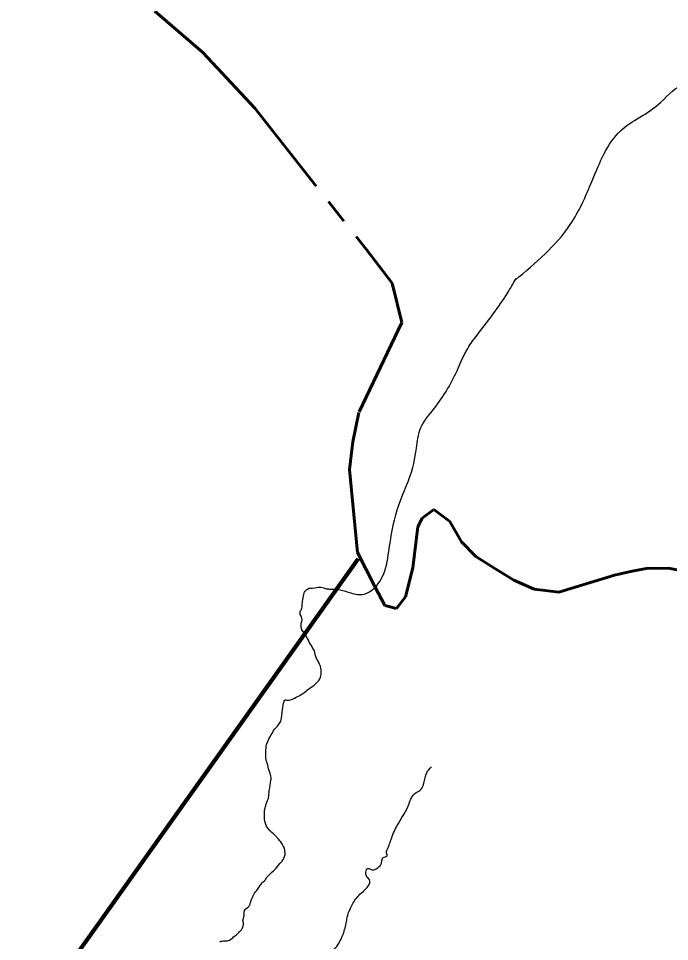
# Model space of a CAD drawing. Extents: x 553962 to 842807, y 8883888 to 9032388.
# Drawn here: x 709028 to 716906, y 8965062 to 8976242 of the extents above; entities that cross this region are included whole.
import ezdxf

# ---------------------------------------------------------------- set-up
doc = ezdxf.new("R2010")
doc.units = 0
doc.header["$LTSCALE"] = 200
doc.linetypes.add('LONG_DASH_SHORT_DASH', pattern=[9.9, 6, -1.2, 1.5, -1.2])
for name, color, linetype, lineweight in [('24', 7, 'Continuous', 25), ('7', 7, 'LONG_DASH_SHORT_DASH', 60), ('9', 7, 'Continuous', 90)]:
    doc.layers.add(name, color=color, linetype=linetype, lineweight=lineweight)

msp = doc.modelspace()

# ---------------------------------------------------------------- linework, layer by layer
at = {"layer": '24'}
for points in [[(712690, 8968326.5), (712690.3, 8968347.4), (712687.7, 8968373.4), (712681.1, 8968396.6), (712670.7, 8968420.3), (712652.7, 8968457.2), (712635.7, 8968489.6), (712630.2, 8968501.8), (712618.7, 8968536.4), (712612.4, 8968563.2), (712607.7, 8968581.2), (712602.5, 8968594.8), (712582.9, 8968625.7), (712571.7, 8968645.8), (712556.8, 8968667.7), (712550.1, 8968679.4), (712536.4, 8968711.4), (712526.2, 8968733.8), (712504.6, 8968767.7), (712488.9, 8968793.2), (712481.3, 8968803.6), (712470.9, 8968814.8), (712457.3, 8968837.7), (712452.4, 8968855.4), (712449, 8968868.7), (712448.2, 8968908.5), (712449.5, 8968918.2), (712455.2, 8968939), (712459.4, 8968952.5), (712458.9, 8968964.7), (712457.1, 8968975.7), (712452.6, 8968990.5), (712442.7, 8969009.5), (712437.8, 8969020.8), (712436.7, 8969027), (712435.9, 8969046.5), (712437.7, 8969054.3), (712441.6, 8969067.1), (712447.9, 8969077), (712452.6, 8969085.3), (712457.3, 8969101), (712459.4, 8969116.1), (712459.2, 8969139.7), (712464.6, 8969179.8), (712468.8, 8969203.8), (712475.9, 8969243.4), (712486.1, 8969286.9), (712490, 8969295), (712495.5, 8969304.8), (712515.6, 8969325.4), (712535.4, 8969337.4), (712546.3, 8969339.7), (712566.2, 8969339.7), (712586.8, 8969343.1), (712612.1, 8969347.5), (712654.3, 8969353), (712686.3, 8969352.2), (712723.6, 8969346.3), (712751, 8969335.6), (712759.6, 8969332.7), (712773.7, 8969331.9), (712781.3, 8969330.9), (712808.4, 8969328.7)], [(712191.7, 8967711.2), (712200.9, 8967729.7), (712202.5, 8967733.4), (712209.5, 8967765.4), (712210.5, 8967781.3), (712212.4, 8967793.3), (712218.1, 8967841.4), (712223.9, 8967871.9), (712226.8, 8967890.7), (712231.7, 8967931.5), (712234.9, 8967950.2), (712241.1, 8967974.7), (712244.5, 8967981.5), (712250, 8967986.4), (712254.2, 8967989), (712260.7, 8967989.8), (712272.7, 8967986.4), (712281.8, 8967985.6), (712298.5, 8967986.2), (712318.1, 8967989.3), (712330.9, 8967991.9), (712343.6, 8967997.4), (712367.4, 8968008.8), (712388.5, 8968021.1), (712416.3, 8968035.5), (712431.5, 8968043.6), (712450, 8968054.8), (712468.2, 8968066.3), (712491.7, 8968082.7), (712508.9, 8968095.7), (712514.9, 8968101.2), (712528.9, 8968113.6), (712541.7, 8968122.4), (712558.6, 8968135.7), (712577.2, 8968148), (712594.1, 8968160.2), (712604.8, 8968167.2), (712626.6, 8968188), (712644.6, 8968206), (712660.5, 8968224.8), (712673, 8968242.2), (712683.5, 8968264.3), (712688.2, 8968281), (712689.2, 8968296.1), (712690, 8968326.5)], [(712046.7, 8967486.3), (712056.6, 8967515.1), (712068, 8967536.8), (712085.3, 8967563.8), (712094.3, 8967578.9), (712108.4, 8967604.9), (712114.9, 8967617.8), (712124.7, 8967632.2), (712136.2, 8967644.8), (712162, 8967671.2), (712191.7, 8967711.2)], [(712010.1, 8966662.7), (712013.6, 8966680.7), (712018.3, 8966697.9), (712026.1, 8966724.5), (712034.9, 8966749.9), (712041.8, 8966770), (712048.3, 8966786.7), (712051.1, 8966796), (712053.9, 8966805.4), (712055.1, 8966820.5), (712056.4, 8966835.5), (712060.8, 8966868), (712061.7, 8966875.3), (712063.1, 8966891.8), (712067.3, 8966924.5), (712071.5, 8966948.2), (712079.1, 8966989.8), (712083.9, 8967030.2), (712084.2, 8967050), (712082.3, 8967065.3), (712071.5, 8967099), (712054.8, 8967152.1), (712043.2, 8967196.6), (712031.2, 8967236.3), (712025.9, 8967255.3), (712022.9, 8967266.6), (712021.3, 8967275.1), (712020.1, 8967289.9), (712021.3, 8967318.5), (712021.8, 8967333), (712019.9, 8967363), (712020.8, 8967382), (712022.9, 8967404.1), (712025.7, 8967426.3), (712030.2, 8967447.9), (712034.5, 8967455.4), (712046.7, 8967486.3)], [(711759.8, 8965408.9), (711762.8, 8965437.7), (711772.3, 8965449.9), (711782, 8965460.1), (711801.8, 8965475.1), (711812, 8965483.4), (711818.1, 8965490.2), (711822.9, 8965496.2), (711826.4, 8965502.4), (711831.9, 8965516.8), (711836.6, 8965535), (711844.2, 8965561.3), (711853.7, 8965587.6), (711862.3, 8965606.9), (711878.9, 8965640.7), (711881.7, 8965647.3), (711893.7, 8965658.9), (711907.8, 8965676), (711921, 8965693.7), (711937.6, 8965716.8), (711948.9, 8965735.5), (711961.2, 8965752.8), (711979.2, 8965774.9), (711988.2, 8965784.6), (712003.5, 8965798), (712011.1, 8965805.6), (712017.1, 8965812.5), (712033.5, 8965840.7), (712059.2, 8965870.5), (712089.4, 8965897), (712119.3, 8965922.3), (712146.4, 8965950.7), (712192.1, 8966005.7), (712217.5, 8966036.2), (712228.7, 8966055.3), (712241.9, 8966080.2), (712247.9, 8966092.2), (712251.6, 8966102.6), (712253.4, 8966114.4), (712253.2, 8966120.2), (712253.4, 8966136.1), (712252.7, 8966157.1), (712250.2, 8966169.6), (712246, 8966192.4), (712235.8, 8966214.5), (712215.5, 8966249.6), (712202.1, 8966269.7), (712191.2, 8966283.1), (712173.9, 8966303.2), (712143.5, 8966337.1), (712111.7, 8966366.2), (712091.6, 8966383.7), (712072.8, 8966403.6), (712045.8, 8966436.3), (712030.5, 8966459.8), (712020.8, 8966479.7), (712012.2, 8966506.2), (712007.8, 8966519.2), (712005.3, 8966533.7), (712003.9, 8966547.6), (712002.7, 8966566.2), (712003.7, 8966600.8), (712005.5, 8966632), (712006.5, 8966651.9), (712010.1, 8966662.7)], [(711466, 8965058.7), (711477.8, 8965064.3), (711491.9, 8965066.9), (711508.5, 8965068.4), (711519.7, 8965068.4), (711532, 8965068.8), (711539, 8965068.8), (711545.8, 8965068.8), (711552.3, 8965069.7), (711564.4, 8965073), (711580.7, 8965080), (711598.1, 8965090.7), (711608.4, 8965097.7), (711619.6, 8965107.5), (711630.5, 8965116.6), (711636.6, 8965123.5), (711642.2, 8965128), (711652.5, 8965134.4), (711664.9, 8965142.4), (711673.5, 8965148.9), (711679.4, 8965154.8), (711686.5, 8965163.6), (711692.4, 8965171.9), (711702.1, 8965181.3), (711711.6, 8965189), (711715.2, 8965192.5), (711719.9, 8965197.2), (711725.5, 8965204.8), (711734.4, 8965219), (711739.7, 8965228.7), (711743.5, 8965239), (711746.5, 8965248.2), (711748.2, 8965257.3), (711748.8, 8965265), (711750.3, 8965277.4), (711749.5, 8965286.2), (711747.7, 8965295.9), (711745, 8965307.4), (711743.6, 8965319.8), (711745.3, 8965332.2), (711748.9, 8965344.8), (711753.3, 8965359.9), (711757.7, 8965374.3), (711758.6, 8965382), (711758.9, 8965390.2), (711759.8, 8965401.7), (711759.8, 8965408.9)]]:
    msp.add_lwpolyline(points, dxfattribs=at)
for points in [[(715037, 8973071.8), (715705.1, 8973746.2), (715968.5, 8974273.5), (716313.1, 8974881.9), (716799.5, 8975226.6), (717083.2, 8975429.4), (717285.9, 8975328), (717752, 8975003.5), (717934.4, 8974821), (718137.1, 8974800.7), (718522.2, 8975145.5), (718826.2, 8975165.8), (718927.5, 8975307.7), (719251.8, 8975287.5), (719596.3, 8975855.3), (719799, 8976301.5), (720042.2, 8976686.8), (720771.8, 8977072.1), (721197.4, 8977051.8), (721481.2, 8977356), (721987.8, 8977396.6), (722291.8, 8977356), (722514.8, 8977639.9), (722859.3, 8978086.1), (723244.4, 8978309.2), (723548.4, 8978795.9), (723507.9, 8979566.5), (723426.8, 8979749.1), (723730.8, 8980235.8), (724115.9, 8980418.3), (724501, 8980803.6), (724886, 8981067.2), (724886, 8981594.5), (724865.8, 8981939.3), (725068.4, 8982385.5), (725169.8, 8982831.6), (725331.9, 8983216.9), (725311.6, 8983582), (725473.8, 8983825.3), (725696.7, 8983987.6), (725777.8, 8984433.7), (725858.8, 8984636.5), (726183.1, 8984636.5), (726162.8, 8984920.5), (726284.5, 8985163.8), (726588.5, 8985569.4), (726993.8, 8986056.1), (726770.9, 8986299.5), (726466.9, 8986238.7), (726264.2, 8986340.1), (726527.7, 8986563.1), (726487.1, 8986745.7), (726770.9, 8986907.9), (727155.9, 8987090.4), (727297.8, 8987171.5), (727338.3, 8987496), (727581.6, 8987698.8), (727743.7, 8987921.9), (727905.8, 8988084.1), (728068, 8988408.6), (728351.7, 8988510), (728453, 8988814.2), (728655.7, 8988854.8), (728676, 8989098.1), (728898.9, 8989260.4), (729121.8, 8989260.4), (729284, 8989037.3), (729527.2, 8988733.1), (729750.1, 8988712.8), (729973.1, 8988834.5), (729993.3, 8988753.4), (730054.1, 8988530.3), (730135.2, 8988469.4), (730358.1, 8988469.4), (730459.5, 8988408.6), (730702.7, 8988489.7), (730702.7, 8988611.4), (730885.1, 8988652), (731067.5, 8988469.4), (731168.8, 8988347.8), (731472.8, 8988368), (731736.3, 8988631.7), (731857.9, 8988834.5), (732222.7, 8988814.2), (732324, 8989017), (732506.4, 8989138.7), (732547, 8989300.9), (732851, 8989402.3), (733073.9, 8989382), (733114.4, 8989666), (733215.8, 8989848.5)], [(712808.4, 8969328.7), (712919.9, 8969322.8), (713050.3, 8969283.7), (713210.1, 8969269.8), (713421.9, 8969461.2), (713507.8, 8969785.2), (713611.3, 8970290), (713710.5, 8970556), (713756, 8970671), (713844.9, 8971036.8), (713896, 8971286.1), (714036.6, 8971490.7), (714335.6, 8971975.9), (714439.2, 8972202.6), (714548.2, 8972369.4), (714774.9, 8972667.5), (714944, 8972914.8), (715048.1, 8973090.5)], [(712788.8, 8964939.7), (712810, 8964936.4), (712849.2, 8964965.8), (712942.3, 8965114.4), (712988, 8965263.1), (713022.3, 8965413.3), (713069.7, 8965512.9), (713157.9, 8965633.8), (713246.1, 8965715.4), (713280.3, 8965792.2), (713237.9, 8965855.9), (713229.7, 8965902.9), (713239.5, 8965932.3), (713254.2, 8965947.1), (713278.7, 8965940.5), (713308.1, 8965930.7), (713347.3, 8965937.3), (713384.8, 8965963.4), (713415.9, 8965999.3), (713425.7, 8966043.5), (713442, 8966081), (713468.1, 8966087.6), (713484.5, 8966095.8), (713482.8, 8966135), (713497.5, 8966192.2), (713549.8, 8966334.3), (713585.7, 8966420.9), (713746.6, 8966711.8), (713820.1, 8966850.6), (713901.8, 8966907.8), (713934.4, 8966981.3), (713967.1, 8967103.9), (714024.2, 8967177.4)]]:
    msp.add_spline(points, degree=3, dxfattribs=at)
at = {"layer": '7'}
for points in [[(710677.5, 8976331), (711256.6, 8975831.2), (711887.1, 8975154.3), (713233.6, 8973446.3), (713548.2, 8973037.2), (713667.8, 8972559), (713145.8, 8971468), (713072, 8971115.2), (713033.8, 8970779.8), (713131.2, 8969771.7), (713339.8, 8969363.5), (713461.5, 8969132.7), (713602.6, 8969096.1), (713709.9, 8969236.6), (713801.3, 8969589.2), (713858.6, 8970083.5), (713912.6, 8970189.1), (714054.9, 8970293.8), (714248.1, 8970150.8), (714387.4, 8969902.2)], [(714387.4, 8969902.2), (714562.6, 8969724), (714791.2, 8969580.7), (715019.8, 8969437.3), (715266.3, 8969329.2), (715566.5, 8969291.3), (716240, 8969497.5), (716452.6, 8969548.7), (716647.3, 8969582.3), (716912.5, 8969580.1), (717194.9, 8969524.6), (717616.1, 8969176.7), (717779.5, 8968954.6), (717981.6, 8968510.6), (718255.9, 8967518.7), (718550, 8966774), (718899, 8966240.8), (719126.6, 8965991.5), (719265.4, 8965689.9), (719369.1, 8965406.3), (719491, 8965193.2), (719658.3, 8965140.1)]]:
    msp.add_lwpolyline(points, dxfattribs=at)
at = {"layer": '9'}
msp.add_lwpolyline([(691582, 8951218.7), (697371.2, 8956056), (705081.2, 8958366.8), (713138.6, 8969695)], dxfattribs=at)

doc.saveas('drawing.dxf')
